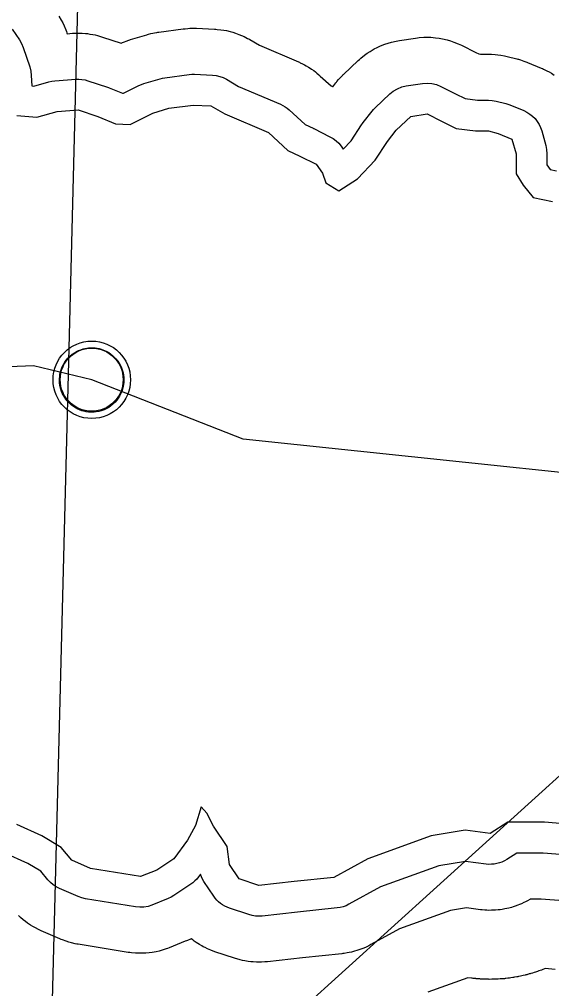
# Model space of a CAD drawing. Extents: x 1950930 to 2061844, y 904556 to 1017002.
# Drawn here: x 1989958 to 1991255, y 1005485 to 1007845 of the extents above; entities that cross this region are included whole.
import ezdxf

# ---------------------------------------------------------------- set-up
doc = ezdxf.new("R2010")
doc.units = 0
for name, color, linetype in [('Exist Civil Demographics Community CELL', 7, 'Continuous'), ('Exist Hydrographic Buffer Line', 7, 'Continuous'), ('Exist Hydrographic Lake Shore', 7, 'Continuous'), ('Exist Road Secondary Structure Standard Bridge Number Label', 7, 'Continuous'), ('Exist Road Secondary Type 51 Attributed', 7, 'Continuous'), ('Exist Utilities Electrical Transmission Line', 7, 'Continuous')]:
    doc.layers.add(name, color=color, linetype=linetype)

msp = doc.modelspace()

# ---------------------------------------------------------------- linework, layer by layer
at = {"layer": 'Exist Civil Demographics Community CELL'}
msp.add_lwpolyline([(1990056.7, 1006980), (1990057.7, 1006985.6), (1990059.5, 1006992.1), (1990062.4, 1006999.3), (1990065.3, 1007005.1), (1990068.7, 1007010.8), (1990072.4, 1007015.9), (1990076.4, 1007020.3), (1990081, 1007024.9), (1990086.5, 1007029.5), (1990092, 1007033.1), (1990096.8, 1007036), (1990101.9, 1007038.5), (1990107.3, 1007040.8), (1990113, 1007042.6), (1990117.3, 1007043.7), (1990122.2, 1007044.5), (1990126.3, 1007045.2), (1990132.7, 1007045.5), (1990137.1, 1007045.4), (1990142.7, 1007045.1), (1990147.7, 1007044.4), (1990152.6, 1007043.4), (1990157.6, 1007042), (1990162.7, 1007040), (1990169.4, 1007037.1), (1990175.6, 1007033.6), (1990180.7, 1007030.1), (1990185.9, 1007026), (1990189.2, 1007022.9), (1990193.3, 1007018.5), (1990197.2, 1007013.8), (1990200.2, 1007009.2), (1990203.4, 1007004.2), (1990205.8, 1006999.1), (1990207.9, 1006994.1), (1990209.4, 1006989.1), (1990210.7, 1006984.5), (1990211.8, 1006978.4), (1990212.4, 1006973.7), (1990212.7, 1006967.7), (1990212.5, 1006961.9), (1990211.9, 1006956.2), (1990211, 1006950.8), (1990209.4, 1006944.6), (1990207.5, 1006938.8), (1990205.2, 1006933.7), (1990202, 1006927.7), (1990198.7, 1006922.4), (1990195.3, 1006917.7), (1990191.1, 1006912.9), (1990185.8, 1006908), (1990180.8, 1006903.8), (1990175.7, 1006900.4), (1990171.4, 1006897.9), (1990164.6, 1006894.7), (1990157.5, 1006891.9), (1990151.5, 1006890.5), (1990144.9, 1006889.2), (1990140.5, 1006888.7), (1990136, 1006888.5), (1990130.4, 1006888.5), (1990126.1, 1006888.9), (1990120.5, 1006889.6), (1990114.6, 1006890.9), (1990110, 1006892.2), (1990104.8, 1006894.1), (1990100.2, 1006896.1), (1990096.3, 1006898.3), (1990089.5, 1006902.4), (1990083.9, 1006906.7), (1990079, 1006911.1), (1990074.5, 1006916), (1990071.4, 1006920), (1990068.4, 1006924.1), (1990064.3, 1006931.2), (1990062.6, 1006934.8), (1990060.9, 1006938.8), (1990058.3, 1006947), (1990056.7, 1006954), (1990056.1, 1006959.2), (1990055.7, 1006965.5), (1990055.7, 1006970.2), (1990056.2, 1006976.7)], close=True, dxfattribs=at)
msp.add_lwpolyline([(1990056.7, 1006980), (1990057.7, 1006985.6), (1990059.5, 1006992.1), (1990062.4, 1006999.3), (1990065.3, 1007005.1), (1990068.7, 1007010.8), (1990072.4, 1007015.9), (1990076.4, 1007020.3), (1990081, 1007024.9), (1990086.5, 1007029.5), (1990092, 1007033.1), (1990096.8, 1007036), (1990101.9, 1007038.5), (1990107.3, 1007040.8), (1990113, 1007042.6), (1990117.3, 1007043.7), (1990122.2, 1007044.5), (1990126.3, 1007045.2), (1990132.7, 1007045.5), (1990137.1, 1007045.4), (1990142.7, 1007045.1), (1990147.7, 1007044.4), (1990152.6, 1007043.4), (1990157.6, 1007042), (1990162.7, 1007040), (1990169.4, 1007037.1), (1990175.6, 1007033.6), (1990180.7, 1007030.1), (1990185.9, 1007026), (1990189.2, 1007022.9), (1990193.3, 1007018.5), (1990197.2, 1007013.8), (1990200.2, 1007009.2), (1990203.4, 1007004.2), (1990205.8, 1006999.1), (1990207.9, 1006994.1), (1990209.4, 1006989.1), (1990210.7, 1006984.5), (1990211.8, 1006978.4), (1990212.4, 1006973.7), (1990212.7, 1006967.7), (1990212.5, 1006961.9), (1990211.9, 1006956.2), (1990211, 1006950.8), (1990209.4, 1006944.6), (1990207.5, 1006938.8), (1990205.2, 1006933.7), (1990202, 1006927.7), (1990198.7, 1006922.4), (1990195.3, 1006917.7), (1990191.1, 1006912.9), (1990185.8, 1006908), (1990180.8, 1006903.8), (1990175.7, 1006900.4), (1990171.4, 1006897.9), (1990164.6, 1006894.7), (1990157.5, 1006891.9), (1990151.5, 1006890.5), (1990144.9, 1006889.2), (1990140.5, 1006888.7), (1990136, 1006888.5), (1990130.4, 1006888.5), (1990126.1, 1006888.9), (1990120.5, 1006889.6), (1990114.6, 1006890.9), (1990110, 1006892.2), (1990104.8, 1006894.1), (1990100.2, 1006896.1), (1990096.3, 1006898.3), (1990089.5, 1006902.4), (1990083.9, 1006906.7), (1990079, 1006911.1), (1990074.5, 1006916), (1990071.4, 1006920), (1990068.4, 1006924.1), (1990064.3, 1006931.2), (1990062.6, 1006934.8), (1990060.9, 1006938.8), (1990058.3, 1006947), (1990056.7, 1006954), (1990056.1, 1006959.2), (1990055.7, 1006965.5), (1990055.7, 1006970.2), (1990056.2, 1006976.7)], close=True, dxfattribs=at)
for centre, radius in [((1990134.3, 1006967.5), 94.3), ((1990134.3, 1006967.5), 94.3), ((1990134.1, 1006967.8), 76.7), ((1990134.1, 1006967.8), 76.7)]:
    msp.add_circle(centre, radius, dxfattribs=at)
at = {"layer": 'Exist Hydrographic Buffer Line'}
for points in [[(1990054.4, 1007852.5), (1990059.8, 1007843.4), (1990063.6, 1007836.4), (1990066.9, 1007829.2), (1990070.9, 1007819.3), (1990072.4, 1007815.6), (1990073.7, 1007811.9), (1990074.3, 1007810), (1990087, 1007811), (1990089.8, 1007811.2), (1990092.6, 1007811.3), (1990100, 1007811.5), (1990105.6, 1007811.5), (1990111.2, 1007811.2), (1990118.7, 1007810.7), (1990124.2, 1007810.2), (1990129.7, 1007809.3), (1990137.1, 1007808), (1990142.6, 1007807), (1990148, 1007805.6), (1990155.2, 1007803.6), (1990157.9, 1007802.8), (1990160.5, 1007801.9), (1990205.6, 1007786.9), (1990209.3, 1007788.6), (1990213.8, 1007790.5), (1990218.3, 1007792.2), (1990224.4, 1007794.3), (1990226.7, 1007795), (1990229, 1007795.8), (1990268.4, 1007807.6), (1990270.5, 1007808.2), (1990272.7, 1007808.8), (1990278.5, 1007810.3), (1990282.8, 1007811.3), (1990287.2, 1007812.2), (1990293, 1007813.2), (1990295.2, 1007813.5), (1990297.4, 1007813.9), (1990356.6, 1007821.8), (1990359.1, 1007822.1), (1990361.5, 1007822.3), (1990368.2, 1007822.9), (1990373.2, 1007823.2), (1990378.2, 1007823.3), (1990384.8, 1007823.3), (1990387.3, 1007823.3), (1990389.8, 1007823.2), (1990433.2, 1007821.2), (1990436.6, 1007821), (1990440, 1007820.7), (1990449.1, 1007819.7), (1990455.8, 1007818.8), (1990462.5, 1007817.5), (1990471.4, 1007815.4), (1990477.9, 1007813.7), (1990484.4, 1007811.5), (1990493, 1007808.4), (1990499.3, 1007805.9), (1990505.5, 1007803), (1990513.6, 1007798.8), (1990516.6, 1007797.3), (1990519.6, 1007795.6), (1990542.7, 1007782), (1990638, 1007741.3), (1990640.2, 1007740.4), (1990642.3, 1007739.4), (1990648.1, 1007736.6), (1990652.3, 1007734.5), (1990656.5, 1007732.2), (1990662, 1007729), (1990666, 1007726.5), (1990669.9, 1007723.8), (1990675.1, 1007720.2), (1990679, 1007717.3), (1990682.7, 1007714.4), (1990687.5, 1007710.3), (1990689.3, 1007708.7), (1990691.1, 1007707.1), (1990717.2, 1007683.2), (1990720.7, 1007681.5), (1990721, 1007681.4), (1990721.4, 1007681.2), (1990721.6, 1007681.1), (1990729.1, 1007690.7), (1990730.4, 1007692.3), (1990731.7, 1007693.9), (1990735.3, 1007698.2), (1990738.1, 1007701.3), (1990740.9, 1007704.3), (1990744.8, 1007708.2), (1990746.3, 1007709.7), (1990747.7, 1007711.1), (1990783.2, 1007744.7), (1990786.4, 1007747.5), (1990789.6, 1007750.3), (1990798.5, 1007757.5), (1990805.3, 1007762.6), (1990812.5, 1007767.1), (1990822.3, 1007772.9), (1990829.8, 1007776.9), (1990837.6, 1007780.3), (1990848.2, 1007784.5), (1990856.2, 1007787.4), (1990864.5, 1007789.6), (1990875.6, 1007792.1), (1990879.7, 1007793), (1990883.9, 1007793.7), (1990923.4, 1007799.6), (1990927.6, 1007800.2), (1990931.9, 1007800.6), (1990943.3, 1007801.4), (1990951.9, 1007801.7), (1990960.5, 1007801.3), (1990971.9, 1007800.4), (1990980.4, 1007799.4), (1990988.9, 1007797.7), (1991000, 1007795), (1991008.3, 1007792.7), (1991016.3, 1007789.8), (1991027, 1007785.5), (1991030.9, 1007783.8), (1991034.8, 1007781.9), (1991070.3, 1007764.2), (1991077.1, 1007760.8), (1991081.1, 1007760.3), (1991101, 1007760.3), (1991104.4, 1007760.2), (1991107.8, 1007760), (1991117, 1007759.5), (1991123.8, 1007758.9), (1991130.6, 1007757.8), (1991139.6, 1007756.1), (1991143, 1007755.4), (1991146.3, 1007754.7), (1991170, 1007748.7), (1991172, 1007748.2), (1991173.9, 1007747.7), (1991179.2, 1007746.2), (1991183.1, 1007745), (1991186.9, 1007743.6), (1991192.1, 1007741.7), (1991194, 1007741), (1991195.9, 1007740.2), (1991229.4, 1007726.4), (1991232.3, 1007725.2), (1991235.2, 1007723.8), (1991242.9, 1007720.1), (1991248.5, 1007717.2), (1991254, 1007714), (1991261.2, 1007709.5)], [(1989940.2, 1007821.1), (1989958, 1007795.5), (1989963.4, 1007786.3), (1989967.5, 1007776.5), (1989983.2, 1007729.1), (1989985.8, 1007719.1), (1989987, 1007708.7), (1989988.1, 1007683.1), (1989993.5, 1007682.6), (1990029.9, 1007692.8), (1990037, 1007694.5), (1990044.3, 1007695.4), (1990095.6, 1007699.3), (1990103.1, 1007699.5), (1990110.5, 1007699), (1990117.9, 1007697.7), (1990125.1, 1007695.7), (1990172.4, 1007679.9), (1990174.8, 1007679.1), (1990177.1, 1007678.2), (1990208.8, 1007665.2), (1990211.8, 1007665), (1990249.2, 1007683.7), (1990255.1, 1007686.4), (1990261.2, 1007688.5), (1990300.6, 1007700.3), (1990306.4, 1007701.8), (1990312.3, 1007702.8), (1990371.4, 1007710.7), (1990378.1, 1007711.3), (1990384.7, 1007711.3), (1990428.1, 1007709.3), (1990437.2, 1007708.4), (1990446.1, 1007706.3), (1990454.6, 1007703.2), (1990462.7, 1007699.1), (1990492.1, 1007681.8), (1990594.1, 1007638.3), (1990599.8, 1007635.6), (1990605.3, 1007632.3), (1990610.5, 1007628.7), (1990615.4, 1007624.6), (1990654.2, 1007589), (1990673.3, 1007580), (1990674.2, 1007579.6), (1990675.1, 1007579.2), (1990714.6, 1007559.4), (1990722.3, 1007555), (1990729.5, 1007549.6), (1990736, 1007543.4), (1990741.7, 1007536.5), (1990747, 1007529.2), (1990765.9, 1007549), (1990791.7, 1007588.6), (1990793.5, 1007591.3), (1990795.5, 1007593.9), (1990817.2, 1007621.5), (1990820.8, 1007625.8), (1990824.7, 1007629.7), (1990860.2, 1007663.3), (1990869, 1007670.5), (1990878.9, 1007676.2), (1990889.4, 1007680.4), (1990900.6, 1007682.9), (1990940, 1007688.9), (1990951.4, 1007689.7), (1990962.9, 1007688.8), (1990974, 1007686.1), (1990984.7, 1007681.8), (1991020.2, 1007664), (1991044.2, 1007652), (1991074.1, 1007648.3), (1991101, 1007648.3), (1991110.1, 1007647.7), (1991119.2, 1007646), (1991142.8, 1007640.1), (1991148.1, 1007638.6), (1991153.2, 1007636.7), (1991186.7, 1007622.9), (1991194.4, 1007619.2), (1991201.6, 1007614.6), (1991208.2, 1007609.3), (1991214.3, 1007603.3), (1991219.5, 1007596.6), (1991224, 1007589.4), (1991227.7, 1007581.7), (1991230.4, 1007573.6), (1991240.3, 1007538.1), (1991242.3, 1007528.1), (1991243, 1007518), (1991243, 1007490.7), (1991246.7, 1007484.9), (1991251.1, 1007479.4), (1991266.4, 1007476.2)], [(1991295.4, 1005809.9), (1991233.7, 1005815.3), (1991170.1, 1005815.3), (1991145.2, 1005799.4), (1991139.5, 1005796.2), (1991133.6, 1005793.4), (1991127.5, 1005791.2), (1991121.2, 1005789.5), (1991114.8, 1005788.3), (1991108.3, 1005787.8), (1991101.8, 1005787.7), (1991095.3, 1005788.3), (1991045.2, 1005794.8), (1990980, 1005783.9), (1990838.1, 1005732.9), (1990760.4, 1005690.4), (1990753.7, 1005687.1), (1990746.7, 1005684.5), (1990739.4, 1005682.7), (1990732, 1005681.5), (1990635.8, 1005671.7), (1990549.5, 1005661.9), (1990541.4, 1005661.4), (1990533.2, 1005661.8), (1990525.2, 1005663.1), (1990517.3, 1005665.3), (1990470, 1005681), (1990464.2, 1005683.3), (1990458.6, 1005685.9), (1990453.2, 1005689), (1990448.2, 1005692.6), (1990443.4, 1005696.6), (1990439, 1005700.9), (1990434.9, 1005705.6), (1990431.3, 1005710.6), (1990407.6, 1005746.1), (1990403.3, 1005753.4), (1990399.9, 1005761.2), (1990399.2, 1005763.5), (1990394.3, 1005757), (1990390.3, 1005751.9), (1990385.8, 1005747.2), (1990380.9, 1005743), (1990375.6, 1005739.1), (1990334.2, 1005711.5), (1990327.5, 1005707.5), (1990320.5, 1005704.3), (1990281, 1005688.5), (1990271.4, 1005685.4), (1990261.4, 1005683.6), (1990251.3, 1005683.1), (1990241.2, 1005684.1), (1990119, 1005703.8), (1990109.8, 1005705.9), (1990101, 1005709.1), (1990055.7, 1005728.8), (1990047.7, 1005732.9), (1990040.2, 1005737.8), (1990033.4, 1005743.7), (1990027.4, 1005750.3), (1990010.3, 1005771.3), (1989978.2, 1005790), (1989920.6, 1005816)], [(1991282.6, 1005698.6), (1991228.8, 1005703.3), (1991202.7, 1005703.3), (1991201.2, 1005702.4), (1991195.5, 1005699.2), (1991191.3, 1005696.8), (1991186.9, 1005694.7), (1991181, 1005691.9), (1991176.5, 1005690), (1991172, 1005688.2), (1991165.9, 1005686), (1991161.3, 1005684.4), (1991156.6, 1005683), (1991150.3, 1005681.3), (1991145.6, 1005680.2), (1991140.8, 1005679.2), (1991134.4, 1005678.1), (1991129.6, 1005677.3), (1991124.7, 1005676.8), (1991118.3, 1005676.2), (1991113.4, 1005675.9), (1991108.5, 1005675.8), (1991102, 1005675.7), (1991097.1, 1005675.8), (1991092.3, 1005676.2), (1991085.8, 1005676.7), (1991083.4, 1005676.9), (1991081, 1005677.2), (1991047.3, 1005681.6), (1991008.3, 1005675.1), (1990884.2, 1005630.5), (1990814.2, 1005592.2), (1990811.8, 1005590.8), (1990809.3, 1005589.6), (1990802.5, 1005586.3), (1990797.4, 1005584), (1990792.2, 1005582), (1990785.2, 1005579.4), (1990779.9, 1005577.6), (1990774.5, 1005576.1), (1990767.3, 1005574.2), (1990761.8, 1005572.9), (1990756.3, 1005571.9), (1990748.9, 1005570.8), (1990746.2, 1005570.4), (1990743.4, 1005570.1), (1990647.8, 1005560.4), (1990562.2, 1005550.6), (1990559.1, 1005550.3), (1990556.1, 1005550.1), (1990547.9, 1005549.6), (1990541.9, 1005549.4), (1990535.8, 1005549.6), (1990527.6, 1005550), (1990521.5, 1005550.4), (1990515.5, 1005551.2), (1990507.4, 1005552.5), (1990501.5, 1005553.6), (1990495.5, 1005555.1), (1990487.7, 1005557.3), (1990484.8, 1005558.1), (1990481.8, 1005559), (1990434.5, 1005574.8), (1990432.3, 1005575.6), (1990430.2, 1005576.4), (1990424.4, 1005578.6), (1990420.1, 1005580.3), (1990415.9, 1005582.2), (1990410.3, 1005584.9), (1990406.1, 1005587), (1990402.1, 1005589.2), (1990396.8, 1005592.3), (1990392.8, 1005594.7), (1990389, 1005597.3), (1990383.9, 1005600.9), (1990380.2, 1005603.6), (1990376.5, 1005606.5), (1990376.3, 1005606.7), (1990374.5, 1005605.9), (1990367.4, 1005602.6), (1990364.8, 1005601.4), (1990362.1, 1005600.3), (1990322.7, 1005584.5), (1990319.1, 1005583.2), (1990315.5, 1005581.9), (1990305.9, 1005578.8), (1990298.6, 1005576.7), (1990291.2, 1005575.1), (1990281.3, 1005573.3), (1990273.8, 1005572.3), (1990266.2, 1005571.7), (1990256.1, 1005571.2), (1990248.5, 1005571.2), (1990241, 1005571.6), (1990230.9, 1005572.6), (1990227.1, 1005573), (1990223.4, 1005573.5), (1990101.1, 1005593.2), (1990097.7, 1005593.8), (1990094.2, 1005594.6), (1990085.1, 1005596.6), (1990078.3, 1005598.4), (1990071.7, 1005600.6), (1990062.8, 1005603.8), (1990059.6, 1005605), (1990056.3, 1005606.4), (1990011, 1005626.1), (1990007.9, 1005627.5), (1990004.9, 1005629), (1989996.9, 1005633), (1989991, 1005636.2), (1989985.4, 1005639.8), (1989977.9, 1005644.8), (1989972.5, 1005648.7), (1989967.3, 1005652.9), (1989960.5, 1005658.7), (1989955.5, 1005663.2)], [(1991263.3, 1005531.6), (1991238.5, 1005533.8), (1991237.5, 1005533.4), (1991233, 1005531.6), (1991231.3, 1005531), (1991229.6, 1005530.4), (1991223.4, 1005528.1), (1991221.7, 1005527.5), (1991220, 1005526.9), (1991215.4, 1005525.3), (1991211.9, 1005524.2), (1991208.4, 1005523.1), (1991203.8, 1005521.8), (1991202, 1005521.3), (1991200.2, 1005520.8), (1991194, 1005519.1), (1991192.2, 1005518.6), (1991190.4, 1005518.2), (1991185.7, 1005517), (1991182.1, 1005516.2), (1991178.6, 1005515.4), (1991173.8, 1005514.5), (1991172, 1005514.1), (1991170.2, 1005513.8), (1991163.8, 1005512.7), (1991162, 1005512.3), (1991160.2, 1005512.1), (1991155.4, 1005511.3), (1991151.8, 1005510.8), (1991148.1, 1005510.3), (1991143.3, 1005509.8), (1991141.5, 1005509.6), (1991139.7, 1005509.4), (1991133.2, 1005508.9), (1991131.4, 1005508.7), (1991129.5, 1005508.6), (1991124.7, 1005508.3), (1991121, 1005508), (1991117.4, 1005507.9), (1991112.5, 1005507.8), (1991110.7, 1005507.8), (1991108.9, 1005507.8), (1991102.3, 1005507.7), (1991100.5, 1005507.8), (1991098.7, 1005507.8), (1991093.8, 1005507.9), (1991090.2, 1005508), (1991086.5, 1005508.2), (1991081.7, 1005508.5), (1991079.9, 1005508.6), (1991078, 1005508.8), (1991071.5, 1005509.3), (1991070.6, 1005509.4), (1991069.7, 1005509.5), (1991067.3, 1005509.7), (1991065.5, 1005509.9), (1991063.7, 1005510.1), (1991061.2, 1005510.4), (1991060.3, 1005510.5), (1991059.4, 1005510.6), (1991050.6, 1005511.7), (1990953.4, 1005476.8)]]:
    msp.add_lwpolyline(points, dxfattribs=at)
at = {"layer": 'Exist Hydrographic Lake Shore'}
for points in [[(1989951.5, 1007610.7), (1990000.8, 1007606.8), (1990050.1, 1007620.6), (1990101.4, 1007624.6), (1990148.7, 1007608.8), (1990192, 1007591), (1990227.5, 1007589), (1990282.7, 1007616.7), (1990322.2, 1007628.5), (1990381.3, 1007636.4), (1990424.7, 1007634.4), (1990458.2, 1007614.7), (1990564.7, 1007569.3), (1990612, 1007525.9), (1990641.6, 1007512.1), (1990681, 1007492.4), (1990696.8, 1007470.7), (1990704.7, 1007447), (1990736.2, 1007427.3), (1990781.6, 1007456.9), (1990824.9, 1007502.2), (1990854.5, 1007547.6), (1990876.2, 1007575.2), (1990911.7, 1007608.8), (1990951.1, 1007614.7), (1990986.6, 1007596.9), (1991022.1, 1007579.2), (1991069.4, 1007573.3), (1991101, 1007573.3), (1991124.6, 1007567.3), (1991158.1, 1007553.5), (1991168, 1007518), (1991168, 1007468.7), (1991185.7, 1007441.1), (1991209.4, 1007411.5), (1991256.7, 1007401.6)], [(1991237, 1005890.3), (1991148.3, 1005890.3), (1991104.9, 1005862.7), (1991043.8, 1005870.6), (1990961, 1005856.8), (1990807.2, 1005801.5), (1990724.4, 1005756.1), (1990627.8, 1005746.3), (1990541, 1005736.4), (1990493.7, 1005752.2), (1990470, 1005787.7), (1990464.1, 1005831.1), (1990430.6, 1005880.4), (1990414.8, 1005912), (1990401, 1005927.8), (1990387.2, 1005882.4), (1990367.5, 1005846.9), (1990334, 1005801.5), (1990292.6, 1005773.9), (1990253.2, 1005758.1), (1990130.9, 1005777.8), (1990085.6, 1005797.6), (1990060, 1005829.1), (1990012.6, 1005856.8), (1989951.5, 1005884.4)], [(1991304, 1005884.4), (1991237, 1005890.3)]]:
    msp.add_lwpolyline(points, dxfattribs=at)
at = {"layer": 'Exist Road Secondary Structure Standard Bridge Number Label'}
msp.add_line((1991547.9, 1006251.8), (1986605, 1001781.6), dxfattribs=at)
at = {"layer": 'Exist Road Secondary Type 51 Attributed'}
msp.add_lwpolyline([(1991864.9, 1006679.9), (1990503, 1006823.2), (1990134.3, 1006967.5), (1989992.5, 1007001.5), (1989933.1, 1006999.3), (1989012.2, 1006870.8), (1988880.1, 1006846.9), (1988579.9, 1006777.3), (1988448.1, 1006757.7), (1988344, 1006753.8), (1988209.9, 1006774), (1987984.1, 1006844.3), (1987774.2, 1006950.5), (1987724.3, 1006982.6), (1987556.2, 1007046.9), (1987088.3, 1007121.6), (1986732.3, 1007242.1), (1985613.1, 1007677.7)], dxfattribs=at)
at = {"layer": 'Exist Utilities Electrical Transmission Line'}
for points in [[(1990380.4, 1010704.7), (1990133.7, 1009222.6), (1990076.6, 1006980.7)], [(1990076.6, 1006980.7), (1990020, 1004758.2), (1989997.3, 1004029.5)]]:
    msp.add_lwpolyline(points, dxfattribs=at)

doc.saveas('drawing.dxf')
